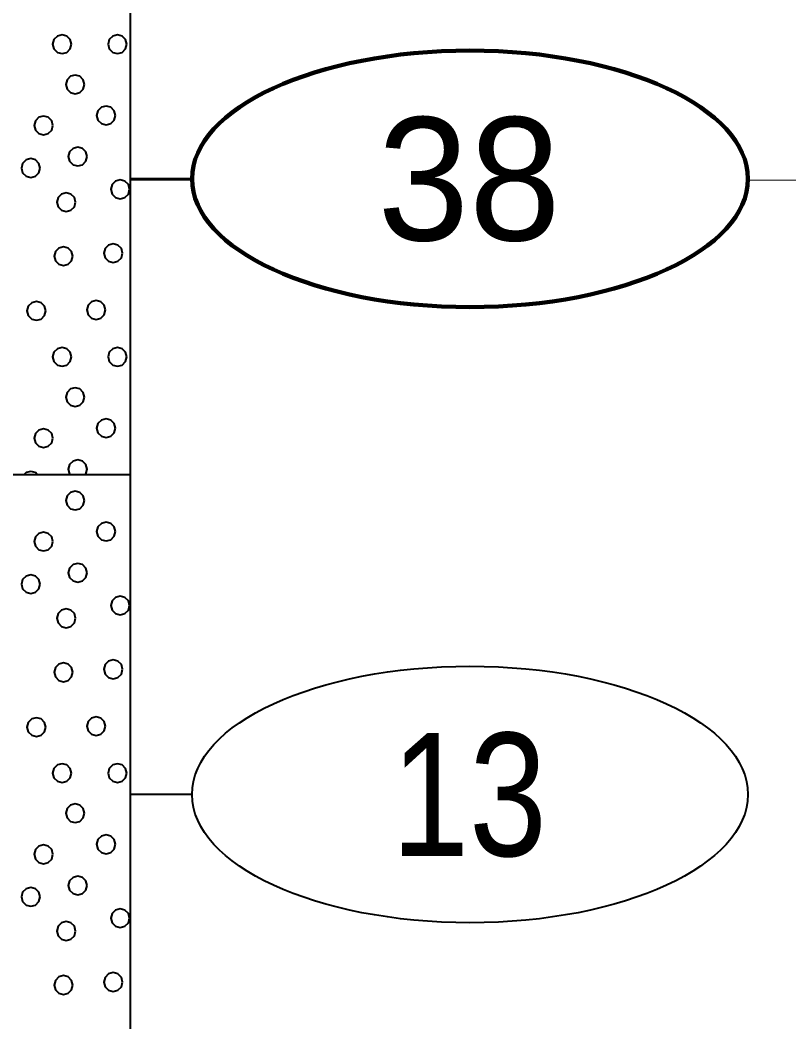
# Model space of a CAD drawing. Extents: x -76 to 974, y -1080 to -735.
# Drawn here: x 897.11 to 903.36, y -998.93 to -990.79 of the extents above; entities that cross this region are included whole.
import ezdxf
from ezdxf.enums import TextEntityAlignment as Align

# ---------------------------------------------------------------- set-up
doc = ezdxf.new("R2010")
doc.units = 0
doc.header["$LTSCALE"] = 0.36
doc.layers.add('27', color=7, linetype='Continuous', lineweight=40)
doc.layers.add('7', color=7, linetype='Continuous', lineweight=13)

msp = doc.modelspace()

# ---------------------------------------------------------------- linework, layer by layer
at = {"layer": '27'}
for p, q in [((898.0077, -994.4789), (898.0077, -983.4789)), ((898.5077, -992.0789), (898.0077, -992.0789)), ((895.5077, -994.4789), (898.0077, -994.4789)), ((898.0077, -1002.5789), (898.0077, -994.4789)), ((898.5077, -997.0789), (898.0077, -997.0789))]:
    msp.add_line(p, q, dxfattribs=at)
for points in [[(897.5278, -990.9853), (897.5176, -990.9472), (897.4897, -990.9193), (897.4516, -990.9091), (897.4135, -990.9193), (897.3856, -990.9472), (897.3754, -990.9853), (897.3856, -991.0234), (897.4135, -991.0513), (897.4516, -991.0615), (897.4897, -991.0513), (897.5176, -991.0234)], [(897.9779, -990.9853), (897.9676, -990.9472), (897.9398, -990.9193), (897.9017, -990.9091), (897.8636, -990.9193), (897.8357, -990.9472), (897.8255, -990.9853), (897.8357, -991.0234), (897.8636, -991.0513), (897.9017, -991.0615), (897.9398, -991.0513), (897.9676, -991.0234)], [(897.6342, -991.3116), (897.624, -991.2735), (897.5961, -991.2456), (897.558, -991.2354), (897.5199, -991.2456), (897.492, -991.2735), (897.4818, -991.3116), (897.492, -991.3497), (897.5199, -991.3776), (897.558, -991.3878), (897.5961, -991.3776), (897.624, -991.3497)], [(897.8851, -991.5637), (897.8748, -991.5256), (897.847, -991.4977), (897.8089, -991.4875), (897.7708, -991.4977), (897.7429, -991.5256), (897.7327, -991.5637), (897.7429, -991.6018), (897.7708, -991.6297), (897.8089, -991.6399), (897.847, -991.6297), (897.8748, -991.6018)], [(897.3778, -991.6451), (897.3676, -991.607), (897.3397, -991.5791), (897.3016, -991.5689), (897.2635, -991.5791), (897.2356, -991.607), (897.2254, -991.6451), (897.2356, -991.6832), (897.2635, -991.7111), (897.3016, -991.7213), (897.3397, -991.7111), (897.3676, -991.6832)], [(897.655, -991.8981), (897.6447, -991.86), (897.6169, -991.8321), (897.5788, -991.8219), (897.5407, -991.8321), (897.5128, -991.86), (897.5026, -991.8981), (897.5128, -991.9362), (897.5407, -991.9641), (897.5788, -991.9743), (897.6169, -991.9641), (897.6447, -991.9362)], [(897.2736, -991.9909), (897.2634, -991.9528), (897.2355, -991.9249), (897.1974, -991.9147), (897.1593, -991.9249), (897.1314, -991.9528), (897.1212, -991.9909), (897.1314, -992.029), (897.1593, -992.0569), (897.1974, -992.0671), (897.2355, -992.0569), (897.2634, -992.029)], [(898.0007, -992.1638), (897.9905, -992.1257), (897.9626, -992.0978), (897.9245, -992.0876), (897.8864, -992.0978), (897.8585, -992.1257), (897.8483, -992.1638), (897.8585, -992.2019), (897.8864, -992.2297), (897.9245, -992.24), (897.9626, -992.2297), (897.9905, -992.2019)], [(897.5622, -992.268), (897.5519, -992.2299), (897.5241, -992.202), (897.486, -992.1918), (897.4479, -992.202), (897.42, -992.2299), (897.4098, -992.268), (897.42, -992.3061), (897.4479, -992.334), (897.486, -992.3442), (897.5241, -992.334), (897.5519, -992.3061)], [(897.5393, -992.7066), (897.5291, -992.6685), (897.5012, -992.6406), (897.4631, -992.6304), (897.425, -992.6406), (897.3971, -992.6685), (897.3869, -992.7066), (897.3971, -992.7447), (897.425, -992.7726), (897.4631, -992.7828), (897.5012, -992.7726), (897.5291, -992.7447)], [(897.9435, -992.6824), (897.9333, -992.6443), (897.9054, -992.6164), (897.8673, -992.6062), (897.8292, -992.6164), (897.8013, -992.6443), (897.7911, -992.6824), (897.8013, -992.7205), (897.8292, -992.7484), (897.8673, -992.7586), (897.9054, -992.7484), (897.9333, -992.7205)], [(897.3193, -993.1515), (897.3091, -993.1134), (897.2812, -993.0855), (897.2431, -993.0753), (897.205, -993.0855), (897.1771, -993.1134), (897.1669, -993.1515), (897.1771, -993.1896), (897.205, -993.2175), (897.2431, -993.2277), (897.2812, -993.2175), (897.3091, -993.1896)], [(897.805, -993.1439), (897.7948, -993.1058), (897.7669, -993.0779), (897.7288, -993.0677), (897.6907, -993.0779), (897.6628, -993.1058), (897.6526, -993.1439), (897.6628, -993.182), (897.6907, -993.2099), (897.7288, -993.2201), (897.7669, -993.2099), (897.7948, -993.182)], [(897.5278, -993.5253), (897.5176, -993.4872), (897.4897, -993.4593), (897.4516, -993.4491), (897.4135, -993.4593), (897.3856, -993.4872), (897.3754, -993.5253), (897.3856, -993.5634), (897.4135, -993.5913), (897.4516, -993.6015), (897.4897, -993.5913), (897.5176, -993.5634)], [(897.9779, -993.5253), (897.9676, -993.4872), (897.9398, -993.4593), (897.9017, -993.4491), (897.8636, -993.4593), (897.8357, -993.4872), (897.8255, -993.5253), (897.8357, -993.5634), (897.8636, -993.5913), (897.9017, -993.6015), (897.9398, -993.5913), (897.9676, -993.5634)], [(897.6342, -993.8516), (897.624, -993.8135), (897.5961, -993.7856), (897.558, -993.7754), (897.5199, -993.7856), (897.492, -993.8135), (897.4818, -993.8516), (897.492, -993.8897), (897.5199, -993.9176), (897.558, -993.9278), (897.5961, -993.9176), (897.624, -993.8897)], [(897.8851, -994.1037), (897.8748, -994.0656), (897.847, -994.0377), (897.8089, -994.0275), (897.7708, -994.0377), (897.7429, -994.0656), (897.7327, -994.1037), (897.7429, -994.1418), (897.7708, -994.1697), (897.8089, -994.1799), (897.847, -994.1697), (897.8748, -994.1418)], [(897.3778, -994.1851), (897.3676, -994.147), (897.3397, -994.1191), (897.3016, -994.1089), (897.2635, -994.1191), (897.2356, -994.147), (897.2254, -994.1851), (897.2356, -994.2232), (897.2635, -994.2511), (897.3016, -994.2613), (897.3397, -994.2511), (897.3676, -994.2232)], [(897.6447, -994.4762), (897.655, -994.4381), (897.6447, -994.4), (897.6169, -994.3721), (897.5788, -994.3619), (897.5407, -994.3721), (897.5128, -994.4), (897.5026, -994.4381), (897.5128, -994.4762), (897.5155, -994.4789), (897.642, -994.4789)], [(897.2355, -994.4649), (897.1974, -994.4547), (897.1593, -994.4649), (897.1452, -994.4789), (897.2495, -994.4789)], [(897.6342, -994.6916), (897.624, -994.6535), (897.5961, -994.6256), (897.558, -994.6154), (897.5199, -994.6256), (897.492, -994.6535), (897.4818, -994.6916), (897.492, -994.7297), (897.5199, -994.7576), (897.558, -994.7678), (897.5961, -994.7576), (897.624, -994.7297)], [(897.8851, -994.9437), (897.8748, -994.9056), (897.847, -994.8777), (897.8089, -994.8675), (897.7708, -994.8777), (897.7429, -994.9056), (897.7327, -994.9437), (897.7429, -994.9818), (897.7708, -995.0097), (897.8089, -995.0199), (897.847, -995.0097), (897.8748, -994.9818)], [(897.3778, -995.0251), (897.3676, -994.987), (897.3397, -994.9591), (897.3016, -994.9489), (897.2635, -994.9591), (897.2356, -994.987), (897.2254, -995.0251), (897.2356, -995.0632), (897.2635, -995.0911), (897.3016, -995.1013), (897.3397, -995.0911), (897.3676, -995.0632)], [(897.655, -995.2781), (897.6447, -995.24), (897.6169, -995.2121), (897.5788, -995.2019), (897.5407, -995.2121), (897.5128, -995.24), (897.5026, -995.2781), (897.5128, -995.3162), (897.5407, -995.3441), (897.5788, -995.3543), (897.6169, -995.3441), (897.6447, -995.3162)], [(897.2736, -995.3709), (897.2634, -995.3328), (897.2355, -995.3049), (897.1974, -995.2947), (897.1593, -995.3049), (897.1314, -995.3328), (897.1212, -995.3709), (897.1314, -995.409), (897.1593, -995.4369), (897.1974, -995.4471), (897.2355, -995.4369), (897.2634, -995.409)], [(898.0007, -995.5438), (897.9905, -995.5057), (897.9626, -995.4778), (897.9245, -995.4676), (897.8864, -995.4778), (897.8585, -995.5057), (897.8483, -995.5438), (897.8585, -995.5819), (897.8864, -995.6097), (897.9245, -995.62), (897.9626, -995.6097), (897.9905, -995.5819)], [(897.5622, -995.648), (897.5519, -995.6099), (897.5241, -995.582), (897.486, -995.5718), (897.4479, -995.582), (897.42, -995.6099), (897.4098, -995.648), (897.42, -995.6861), (897.4479, -995.714), (897.486, -995.7242), (897.5241, -995.714), (897.5519, -995.6861)], [(897.5393, -996.0866), (897.5291, -996.0485), (897.5012, -996.0206), (897.4631, -996.0104), (897.425, -996.0206), (897.3971, -996.0485), (897.3869, -996.0866), (897.3971, -996.1247), (897.425, -996.1526), (897.4631, -996.1628), (897.5012, -996.1526), (897.5291, -996.1247)], [(897.9435, -996.0624), (897.9333, -996.0243), (897.9054, -995.9964), (897.8673, -995.9862), (897.8292, -995.9964), (897.8013, -996.0243), (897.7911, -996.0624), (897.8013, -996.1005), (897.8292, -996.1284), (897.8673, -996.1386), (897.9054, -996.1284), (897.9333, -996.1005)], [(897.3193, -996.5315), (897.3091, -996.4934), (897.2812, -996.4655), (897.2431, -996.4553), (897.205, -996.4655), (897.1771, -996.4934), (897.1669, -996.5315), (897.1771, -996.5696), (897.205, -996.5975), (897.2431, -996.6077), (897.2812, -996.5975), (897.3091, -996.5696)], [(897.805, -996.5239), (897.7948, -996.4858), (897.7669, -996.4579), (897.7288, -996.4477), (897.6907, -996.4579), (897.6628, -996.4858), (897.6526, -996.5239), (897.6628, -996.562), (897.6907, -996.5899), (897.7288, -996.6001), (897.7669, -996.5899), (897.7948, -996.562)], [(897.5278, -996.9053), (897.5176, -996.8672), (897.4897, -996.8393), (897.4516, -996.8291), (897.4135, -996.8393), (897.3856, -996.8672), (897.3754, -996.9053), (897.3856, -996.9434), (897.4135, -996.9713), (897.4516, -996.9815), (897.4897, -996.9713), (897.5176, -996.9434)], [(897.9779, -996.9053), (897.9676, -996.8672), (897.9398, -996.8393), (897.9017, -996.8291), (897.8636, -996.8393), (897.8357, -996.8672), (897.8255, -996.9053), (897.8357, -996.9434), (897.8636, -996.9713), (897.9017, -996.9815), (897.9398, -996.9713), (897.9676, -996.9434)], [(897.6342, -997.2316), (897.624, -997.1935), (897.5961, -997.1656), (897.558, -997.1554), (897.5199, -997.1656), (897.492, -997.1935), (897.4818, -997.2316), (897.492, -997.2697), (897.5199, -997.2976), (897.558, -997.3078), (897.5961, -997.2976), (897.624, -997.2697)], [(897.8851, -997.4837), (897.8748, -997.4456), (897.847, -997.4177), (897.8089, -997.4075), (897.7708, -997.4177), (897.7429, -997.4456), (897.7327, -997.4837), (897.7429, -997.5218), (897.7708, -997.5497), (897.8089, -997.5599), (897.847, -997.5497), (897.8748, -997.5218)], [(897.3778, -997.5651), (897.3676, -997.527), (897.3397, -997.4991), (897.3016, -997.4889), (897.2635, -997.4991), (897.2356, -997.527), (897.2254, -997.5651), (897.2356, -997.6032), (897.2635, -997.6311), (897.3016, -997.6413), (897.3397, -997.6311), (897.3676, -997.6032)], [(897.655, -997.8181), (897.6447, -997.78), (897.6169, -997.7521), (897.5788, -997.7419), (897.5407, -997.7521), (897.5128, -997.78), (897.5026, -997.8181), (897.5128, -997.8562), (897.5407, -997.8841), (897.5788, -997.8943), (897.6169, -997.8841), (897.6447, -997.8562)], [(897.2736, -997.9109), (897.2634, -997.8728), (897.2355, -997.8449), (897.1974, -997.8347), (897.1593, -997.8449), (897.1314, -997.8728), (897.1212, -997.9109), (897.1314, -997.949), (897.1593, -997.9769), (897.1974, -997.9871), (897.2355, -997.9769), (897.2634, -997.949)], [(898.0007, -998.0838), (897.9905, -998.0457), (897.9626, -998.0178), (897.9245, -998.0076), (897.8864, -998.0178), (897.8585, -998.0457), (897.8483, -998.0838), (897.8585, -998.1219), (897.8864, -998.1497), (897.9245, -998.16), (897.9626, -998.1497), (897.9905, -998.1219)], [(897.5622, -998.188), (897.5519, -998.1499), (897.5241, -998.122), (897.486, -998.1118), (897.4479, -998.122), (897.42, -998.1499), (897.4098, -998.188), (897.42, -998.2261), (897.4479, -998.254), (897.486, -998.2642), (897.5241, -998.254), (897.5519, -998.2261)], [(897.5393, -998.6266), (897.5291, -998.5885), (897.5012, -998.5606), (897.4631, -998.5504), (897.425, -998.5606), (897.3971, -998.5885), (897.3869, -998.6266), (897.3971, -998.6647), (897.425, -998.6926), (897.4631, -998.7028), (897.5012, -998.6926), (897.5291, -998.6647)], [(897.9435, -998.6024), (897.9333, -998.5643), (897.9054, -998.5364), (897.8673, -998.5262), (897.8292, -998.5364), (897.8013, -998.5643), (897.7911, -998.6024), (897.8013, -998.6405), (897.8292, -998.6684), (897.8673, -998.6786), (897.9054, -998.6684), (897.9333, -998.6405)]]:
    msp.add_lwpolyline(points, close=True, dxfattribs=at)
at = {"layer": '27', "lineweight": 100}
msp.add_ellipse((900.7651, -992.0789), major_axis=(2.2574, 0), ratio=0.461538, dxfattribs=at)
at = {"layer": '27'}
msp.add_ellipse((900.7651, -997.0789), major_axis=(2.2574, 0), ratio=0.461538, dxfattribs=at)
at = {"layer": '7'}
for p, q in [((898.0077, -992.09), (898.5079, -992.09)), ((903.0224, -992.09), (929.0077, -992.09))]:
    msp.add_line(p, q, dxfattribs=at)

# ---------------------------------------------------------------- texts
at = {"layer": '27'}
msp.add_text('38', height=1, dxfattribs=at).set_placement((900.7579, -992.5788), align=Align.CENTER)
at = {"layer": '27', "width": 0.85}
msp.add_text('13', height=1, dxfattribs=at).set_placement((900.7579, -997.5788), align=Align.CENTER)

doc.saveas('drawing.dxf')
